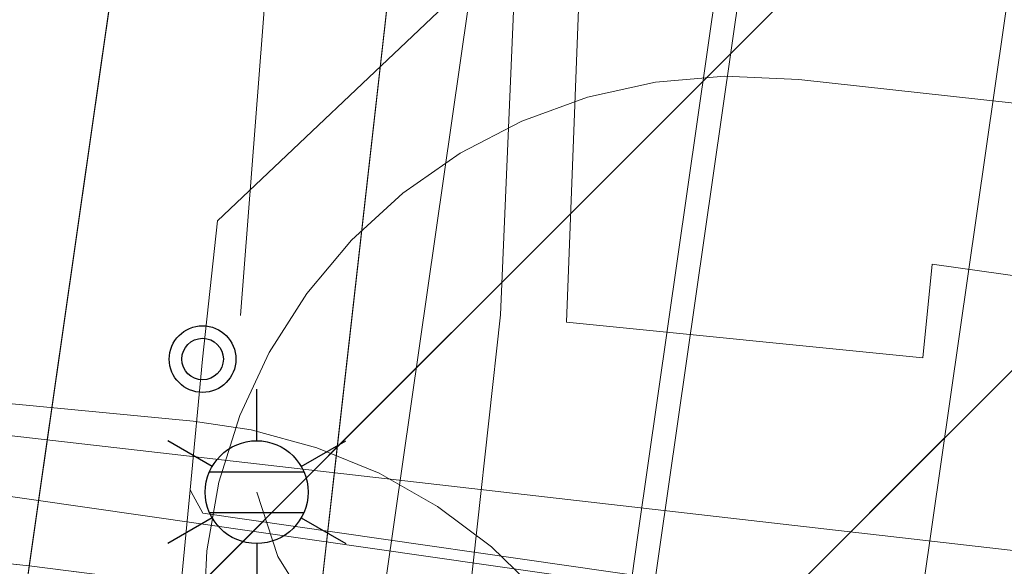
# Model space of a CAD drawing. Header units: metres. Extents: x 197355 to 199157, y 355772 to 356286.
# Tile 210 of 303: x 198075.73 to 198083.13, y 356102.79 to 356106.89. Entities that reach past the tile are written whole.
import ezdxf
from ezdxf.enums import TextEntityAlignment as Align
from ezdxf.lldxf.tags import DXFTag

# ---------------------------------------------------------------- set-up
doc = ezdxf.new("R2010")
doc.units = ezdxf.units.M
for name, color, linetype, lineweight in [('B-WE-KL-BRANDSTOF_ENEXISNETBEHEERB.V.-G', 40, 'KL-BRANDSTOF-N', 18), ('B-WE-KL-BRANDSTOF_ENEXISNETBEHEERB.V.-V', 40, 'Continuous', 18), ('B-WE-KL-DATA_ENEXISNETBEHEERB.V.-G', 90, 'KL-DATA-N', 18), ('B-WE-KL-DATA_KABELBUNDEL_KPNB.V.-G', 90, 'Continuous', 18), ('B-WE-KL-DATA_KABELBUNDEL_ZIGGOB.V.-G', 94, 'Continuous', 18), ('B-WE-KL-DATA_TELECOM_ZIGGOB.V.-G', 94, 'KL-TELECOM-ALGEMEEN-N', 18), ('B-WE-KL-DATA_ZIGGOB.V.-G', 94, 'KL-DATA-N', 18), ('B-WE-KL-ET_LS_ENEXISNETBEHEERB.V.-G', 190, 'KL-LS-N', 18), ('B-WE-KL-ET_LS_HULPSTUK_ENEXISNETBEHEERB.V.-G', 190, 'Continuous', 18), ('B-WE-KL-ET_LS_HULPSTUK_ENEXISNETBEHEERB.V.-S', 190, 'Continuous', 25), ('B-WE-KL-ET_LS_KABELBUNDEL_ENEXISNETBEHEERB.V.-G', 190, 'KL-BUNDEL-N', 18), ('B-WE-KL-ET_MS_10 kV_ENEXISNETBEHEERB.V.-G', 130, 'KL-MS-N', 18), ('B-WE-KL-ET_MS_ENEXISNETBEHEERB.V.-G', 130, 'KL-MS-N', 18), ('B-WE-KL-GAS_HD_ENEXISNETBEHEERB.V.-G', 30, 'KL-GAS-HD-N', 18), ('B-WE-KL-GAS_LD_ENEXISNETBEHEERB.V.-G', 50, 'KL-GAS-LD-N', 18), ('B-WE-KL-WATER_HULPSTUK_NVWATERLEIDINGMAATSCHAPPIJLIMBURG-S', 170, 'Continuous', 25), ('B-WE-KL-WATER_TRANSPORTLEIDING_NVWATERLEIDINGMAATSCHAPPIJLIMBURG-G', 170, 'KL-WATER-TR-N', 18), ('B-WE-KL-WATER_TRANSPORTLEIDING_NVWATERLEIDINGMAATSCHAPPIJLIMBURG-V', 170, 'Continuous', 18)]:
    doc.layers.add(name, color=color, linetype=linetype, lineweight=lineweight)
doc.styles.add('NLCS-ISO', font='NLCS-ISO.ttf')
doc.styles.get("Standard").update_dxf_attribs({"font": 'isocp.shx'})
tags = doc.linetypes.add('KL-BRANDSTOF-N', pattern='A,4,-0.5,[105,NLCS.SHX,S=0.5,R=0,X=0.75,Y=0],-2,4,-1,["B",Standard,S=1,R=0,X=-0.15,Y=-0.5],-1.5', length=13).pattern_tags.tags
tags[18] = DXFTag(74, 10)
doc.linetypes.add('KL-BUNDEL-N', pattern='A,28,-5,[103,NLCS.SHX,S=1.25,R=0,X=0,Y=0],-5,[103,NLCS.SHX,S=1.25,R=0,X=0,Y=0],-5,[103,NLCS.SHX,S=1.25,R=0,X=0,Y=0],-5,[103,NLCS.SHX,S=1.25,R=0,X=0,Y=0],-5', length=53)
tags = doc.linetypes.add('KL-DATA-N', pattern='A,4,-1,[101,NLCS.SHX,S=0.5,R=0,X=0,Y=0],-1,4,-1,["D",Standard,S=1,R=0,X=-0.25,Y=-0.5],-1.5', length=12.5).pattern_tags.tags
tags[18] = DXFTag(74, 10)
tags = doc.linetypes.add('KL-GAS-HD-N', pattern='A,4,-1,[69,NLCS.SHX,S=0.5,R=0,X=0,Y=0],-1,4,-1,["H",Standard,S=1,R=0,X=0,Y=-0.5],-2', length=13).pattern_tags.tags
tags[18] = DXFTag(74, 10)
tags = doc.linetypes.add('KL-GAS-LD-N', pattern='A,4,-1,[69,NLCS.SHX,S=0.5,R=0,X=0,Y=0],-1,4,-1,["L",Standard,S=1,R=0,X=0.25,Y=-0.5],-2', length=13).pattern_tags.tags
tags[18] = DXFTag(74, 10)
tags = doc.linetypes.add('KL-LS-N', pattern='A,4,-1,[103,NLCS.SHX,S=0.75,R=0,X=0,Y=0],-1,4,-1,["L",Standard,S=1,R=0,X=0,Y=-0.5],-2', length=13).pattern_tags.tags
tags[18] = DXFTag(74, 10)
tags = doc.linetypes.add('KL-MS-N', pattern='A,4,-1,[103,NLCS.SHX,S=0.75,R=0,X=0,Y=0],-1,4,-1,["M",Standard,S=1,R=0,X=0,Y=-0.5],-2', length=13).pattern_tags.tags
tags[18] = DXFTag(74, 10)
doc.linetypes.add('KL-TELECOM-ALGEMEEN-N', pattern='A,7,-1,[101,NLCS.SHX,S=0.5,R=0,X=0,Y=0],-1', length=9)
doc.linetypes.add('KL-WATER-TR-N', pattern='A,7,-0.5,[168,NLCS.SHX,S=0.75,R=0,X=0.75,Y=0],-2,[168,NLCS.SHX,S=0.75,R=0,X=0.75,Y=0],-2', length=11.5)
pattern_1 = [(45, (0, 0), (-2.245064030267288, 2.245064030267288), [])]

# ---------------------------------------------------------------- blocks, each defined once
blk = doc.blocks.new('B-SIE-WEG_LICHTMAST-SO')
at = {"ltscale": 0.1}
for p, q in [((2.544954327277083e-10, 0.3857625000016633), (5.089692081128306e-10, 0.77152500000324)), ((-0.3340803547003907, 0.1928812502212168), (-0.6681599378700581, 0.3857625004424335)), ((0.3340803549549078, 0.1928812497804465), (0.6681599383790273, 0.3857624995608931)), ((-0.3340803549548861, -0.1928812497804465), (-0.6681599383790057, -0.3857624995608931)), ((0.3340803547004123, -0.1928812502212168), (0.6681599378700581, -0.3857625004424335)), ((-2.544954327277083e-10, -0.3857625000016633), (-5.089475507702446e-10, -0.77152500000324))]:
    blk.add_line(p, q, dxfattribs=at)
at = {"flags": 128}
for points in [[(-0.3543824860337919, 0.1523999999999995), (0.3543824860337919, 0.1523999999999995)], [(-0.3543824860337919, -0.1523999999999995), (0.3543824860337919, -0.1523999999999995)]]:
    blk.add_lwpolyline(points, dxfattribs=at)
at = {"ltscale": 0.1}
blk.add_circle((0, 0), 0.3857625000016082, dxfattribs=at)
at = {"style": 'NLCS-ISO'}
blk.add_attdef('TYPE', text='', height=0.54864, dxfattribs=at).set_placement((5.089692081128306e-10, 0.77152500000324), align=Align.BOTTOM_CENTER)
blk = doc.blocks.new('SIE-WEG_AFVALBAK_TYPE_01')
for centre, radius in [((0, 0), 0.25), ((-2.384185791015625e-10, 0), 0.1558781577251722)]:
    blk.add_circle(centre, radius)

msp = doc.modelspace()

# ---------------------------------------------------------------- hatches: boundary and pattern name
at = {"layer": 'B-WE-KL-BRANDSTOF_ENEXISNETBEHEERB.V.-V'}
h = msp.add_hatch(dxfattribs=at)
h.set_pattern_fill('ANSI31', color=256, style=0)
h.set_pattern_definition(pattern_1)
h.paths.add_polyline_path([(198051.197, 356044.953), (198051.449, 356044.986), (198051.692, 356045.049), (198051.928, 356045.144), (198052.112, 356045.244), (198056.878, 356048.166), (198057.085, 356048.312), (198057.271, 356048.482), (198057.435, 356048.674), (198057.573, 356048.887), (198057.684, 356049.115), (198057.764, 356049.353), (198065.883, 356091.308), (198075.959, 356096.384), (198081.407, 356099.836), (198081.611, 356099.984), (198081.796, 356100.158), (198081.955, 356100.35), (198082.09, 356100.564), (198082.197, 356100.793), (198082.275, 356101.033), (198082.316, 356101.24), (198084.536, 356116.687), (198084.556, 356116.939), (198084.544, 356117.192), (198084.5, 356117.442), (198084.425, 356117.683), (198084.321, 356117.912), (198084.188, 356118.128), (198084.029, 356118.325), (198083.846, 356118.5), (198083.644, 356118.65), (198083.422, 356118.774), (198083.189, 356118.869), (198082.945, 356118.934), (198082.693, 356118.967), (198082.441, 356118.969), (198082.19, 356118.938), (198081.944, 356118.876), (198081.71, 356118.784), (198081.487, 356118.662), (198081.283, 356118.515), (198081.098, 356118.341), (198080.937, 356118.147), (198080.802, 356117.933), (198080.694, 356117.703), (198080.617, 356117.464), (198080.576, 356117.256), (198078.487, 356102.721), (198073.901, 356099.815), (198063.207, 356094.44), (198062.99, 356094.313), (198062.79, 356094.159), (198062.61, 356093.98), (198062.454, 356093.78), (198062.325, 356093.563), (198062.224, 356093.33), (198062.143, 356093.033), (198054.036, 356051.116), (198050.022, 356048.654), (198049.815, 356048.509), (198049.628, 356048.338), (198049.465, 356048.146), (198049.327, 356047.934), (198049.216, 356047.705), (198049.135, 356047.466), (198049.086, 356047.219), (198049.067, 356046.966), (198049.081, 356046.714), (198049.126, 356046.466), (198049.203, 356046.224), (198049.31, 356045.994), (198049.444, 356045.781), (198049.605, 356045.585), (198049.788, 356045.412), (198049.993, 356045.262), (198050.213, 356045.141), (198050.45, 356045.047), (198050.694, 356044.984), (198050.945, 356044.953)])
at = {"layer": 'B-WE-KL-WATER_TRANSPORTLEIDING_NVWATERLEIDINGMAATSCHAPPIJLIMBURG-V'}
h = msp.add_hatch(dxfattribs=at)
h.set_pattern_fill('ANSI31', color=256, style=0)
h.set_pattern_definition(pattern_1)
h.paths.add_polyline_path([(198389.278, 356067.428), (198388.506, 356061.701), (198372.807, 356064.307), (198345.277, 356068.972), (198296.896, 356076.118), (198259.498, 356081.427), (198235.246, 356084.454), (198216.515, 356086.349), (198194.901, 356088.51), (198135.299, 356094.59), (198109.688, 356097.333), (198086.142, 356099.906), (198078.905, 356100.702), (198079.343, 356104.678), (198081.03, 356144.048), (198081.344, 356148.036), (198084.307, 356147.803), (198086.311, 356146.842), (198100.983, 356146.174), (198129.159, 356145.017), (198157.923, 356141.988), (198157.276, 356138.061), (198148.18, 356139.04), (198147.803, 356134.565), (198144.093, 356134.914), (198137.97, 356135.561), (198127.752, 356136.682), (198114.996, 356138.114), (198114.468, 356137.472), (198109.686, 356138.185), (198099.361, 356139.201), (198092.099, 356139.969), (198086.461, 356140.613), (198086.211, 356139.145), (198081.185, 356139.712), (198079.84, 356104.623), (198082.514, 356104.354), (198082.585, 356105.058), (198094.446, 356103.386), (198128.562, 356099.679), (198134.705, 356099.009), (198152.971, 356096.977), (198153.08, 356097.193), (198153.569, 356097.091), (198154.567, 356101.856), (198168.965, 356099.088), (198182.123, 356096.23), (198183.65, 356095.928), (198198.655, 356094.104), (198236.876, 356089.801), (198265.105, 356086.274), (198282.268, 356084.023), (198322.361, 356077.998), (198345.281, 356074.424), (198378.131, 356069.36)])
h = msp.add_hatch(dxfattribs=at)
h.set_pattern_fill('ANSI31', color=256, style=0)
h.set_pattern_definition(pattern_1)
h.paths.add_polyline_path([(198080.7071055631, 356098.4914005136), (198080.160600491, 356098.5882925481), (198079.6604491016, 356098.7459402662), (198079.1886728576, 356098.9662621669), (198078.7457317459, 356099.2490075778), (198078.3455689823, 356099.5844733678), (198077.9941065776, 356099.9694844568), (198077.6929094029, 356100.399651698), (198077.4523181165, 356100.8624502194), (198077.2732550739, 356101.3540741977), (198077.1605325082, 356101.8649232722), (198077.1149414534, 356102.3864209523), (198077.1381031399, 356102.9071595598), (198077.2293328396, 356103.4225273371), (198077.3869402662, 356103.9225508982), (198077.607262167, 356104.3943271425), (198077.8900075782, 356104.8372682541), (198078.2255051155, 356105.237468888), (198078.6113857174, 356105.5897946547), (198079.0404844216, 356105.8900036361), (198079.5032176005, 356106.1305609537), (198079.9959737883, 356106.3097450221), (198080.5060882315, 356106.4224819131), (198081.0274549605, 356106.4680615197), (198081.582069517, 356106.4434308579), (198088.7538944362, 356105.6545994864), (198089.3003995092, 356105.5577074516), (198089.8005508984, 356105.4000597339), (198090.2723271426, 356105.179737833), (198090.7152682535, 356104.8969924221), (198091.1154688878, 356104.5614948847), (198091.4677946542, 356104.1756142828), (198091.7680036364, 356103.7465155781), (198092.0088031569, 356103.2833165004), (198092.1877449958, 356102.7928241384), (198092.3004531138, 356102.2812411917), (198092.3460585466, 356101.7595790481), (198092.3228909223, 356101.2387069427), (198092.23166714, 356100.7225723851), (198092.0741573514, 356100.2236581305), (198091.8536388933, 356099.7514609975), (198091.5718932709, 356099.3096326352), (198091.235565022, 356098.9085951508), (198090.849614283, 356098.5562053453), (198090.4202475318, 356098.2558088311), (198089.9568821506, 356098.0145392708), (198089.4654744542, 356097.836354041), (198088.9548464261, 356097.723503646), (198088.4341416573, 356097.6779119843), (198087.8789304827, 356097.7025691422)])
h = msp.add_hatch(dxfattribs=at)
h.set_pattern_fill('ANSI31', color=256, style=0)
h.set_pattern_definition(pattern_1)
h.paths.add_polyline_path([(198077.8626957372, 356104.7944822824), (198077.6072621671, 356104.3943271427), (198077.3869402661, 356103.9225508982), (198077.2293328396, 356103.422527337), (198077.1381031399, 356102.9071595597), (198077.1149414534, 356102.3864209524), (198077.1605325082, 356101.8649232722), (198077.2732550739, 356101.3540741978), (198077.4523181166, 356100.862450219), (198077.6929094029, 356100.3996516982), (198077.9941065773, 356099.969484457), (198078.3455689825, 356099.5844733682), (198078.7457317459, 356099.2490075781), (198079.1886728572, 356098.9662621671), (198079.6604491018, 356098.7459402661), (198080.1606004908, 356098.5882925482), (198080.7071055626, 356098.4914005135), (198082.1213686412, 356098.3358452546), (198082.134, 356098.371), (198082.253, 356098.847), (198082.325, 356099.332), (198082.349, 356099.822), (198082.325, 356100.312), (198082.253, 356100.797), (198082.134, 356101.273), (198081.968, 356101.735), (198081.759, 356102.179), (198081.506, 356102.6), (198081.214, 356102.994), (198080.885, 356103.358), (198080.521, 356103.687), (198080.127, 356103.979), (198079.706, 356104.232), (198079.262, 356104.441), (198078.8, 356104.607), (198078.324, 356104.726)])
h = msp.add_hatch(dxfattribs=at)
h.set_pattern_fill('ANSI31', color=256, style=0)
h.set_pattern_definition(pattern_1)
h.paths.add_polyline_path([(198077.0352429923, 356103.8789846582), (198077.4718818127, 356103.8144526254), (198077.9647010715, 356103.6803411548), (198078.4333969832, 356103.4880556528), (198078.8716145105, 356103.2390139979), (198079.2753092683, 356102.9360430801), (198079.6394488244, 356102.5831078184), (198079.9545336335, 356102.1888519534), (198080.2182798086, 356101.757267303), (198080.4242956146, 356101.2965265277), (198080.5706815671, 356100.8133728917), (198080.655600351, 356100.3134736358), (198080.6771996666, 356099.8086896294), (198080.6348805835, 356099.3064499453), (198080.5286280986, 356098.8111376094), (198080.3606120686, 356098.3342921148), (198080.1350063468, 356097.8830806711), (198079.85369992, 356097.4635185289), (198079.5209537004, 356097.0819801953), (198079.1435317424, 356096.7461386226), (198078.7267075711, 356096.4605220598), (198078.2755603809, 356096.2285492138), (198077.8013959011, 356096.0569240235), (198077.3086002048, 356095.9465249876), (198076.8059718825, 356095.8985795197), (198076.2681095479, 356095.9164232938), (198071.906274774, 356096.3324110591), (198062.1487604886, 356088.0948648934), (198061.7973873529, 356087.8281902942), (198061.3556533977, 356087.5684895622), (198060.8930301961, 356087.3687386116), (198060.4061281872, 356087.2296237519), (198059.9062732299, 356087.1520462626), (198059.4022229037, 356087.1392652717), (198058.8978980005, 356087.1896977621), (198058.4061330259, 356087.3032434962), (198057.9320201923, 356087.477537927), (198057.483494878, 356087.7109949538), (198057.0675524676, 356087.9989550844), (198056.6929182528, 356088.3360459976), (198056.3617042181, 356088.7200622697), (198056.0822567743, 356089.1420359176), (198055.8586577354, 356089.5932268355), (198055.6940673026, 356090.0718174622), (198055.5908640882, 356090.5662328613), (198055.550884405, 356091.0707764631), (198055.5748830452, 356091.5747479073), (198055.6621159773, 356092.0741364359), (198055.8113167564, 356092.5560469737), (198056.020791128, 356093.0149717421), (198056.2868036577, 356093.4460402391), (198056.6049923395, 356093.8401784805), (198056.9921671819, 356094.2112210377), (198068.0118109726, 356103.514772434), (198068.3642123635, 356103.7815906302), (198068.8187865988, 356104.0489872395), (198069.0005649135, 356104.134731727), (198069.4904334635, 356104.3123400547), (198069.9979559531, 356104.4266765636), (198070.2564044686, 356104.458791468), (198070.4710593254, 356104.4719784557), (198071.023732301, 356104.4535852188)])
h = msp.add_hatch(dxfattribs=at)
h.set_pattern_fill('ANSI31', color=256, style=0)
h.set_pattern_definition(pattern_1)
h.paths.add_polyline_path([(198077.0352429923, 356103.8789846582), (198073.4444137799, 356104.222208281), (198073.276, 356104.121), (198072.882, 356103.829), (198072.518, 356103.5), (198072.189, 356103.136), (198071.897, 356102.742), (198071.644, 356102.321), (198071.435, 356101.877), (198071.269, 356101.415), (198071.15, 356100.939), (198071.078, 356100.454), (198071.054, 356099.964), (198071.078, 356099.474), (198071.15, 356098.989), (198071.269, 356098.513), (198071.435, 356098.051), (198071.644, 356097.607), (198071.897, 356097.186), (198072.189, 356096.792), (198072.518, 356096.428), (198072.7083941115, 356096.2559130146), (198076.2681095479, 356095.9164232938), (198076.8059718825, 356095.8985795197), (198077.3086002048, 356095.9465249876), (198077.8013959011, 356096.0569240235), (198078.2755603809, 356096.2285492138), (198078.7267075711, 356096.4605220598), (198079.1435317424, 356096.7461386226), (198079.5209537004, 356097.0819801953), (198079.85369992, 356097.4635185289), (198080.1350063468, 356097.8830806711), (198080.3606120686, 356098.3342921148), (198080.5286280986, 356098.8111376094), (198080.6348805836, 356099.3064499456), (198080.6771996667, 356099.8086896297), (198080.655600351, 356100.3134736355), (198080.5706815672, 356100.8133728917), (198080.4242956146, 356101.2965265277), (198080.2182798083, 356101.7572673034), (198079.9545336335, 356102.1888519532), (198079.6394488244, 356102.5831078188), (198079.2753092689, 356102.9360430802), (198078.8716145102, 356103.2390139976), (198078.4333969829, 356103.4880556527), (198077.9647010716, 356103.6803411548), (198077.4718818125, 356103.8144526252)])
h = msp.add_hatch(dxfattribs=at)
h.set_pattern_fill('ANSI31', color=256, style=0)
h.set_pattern_definition(pattern_1)
h.paths.add_polyline_path([(198073.3204494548, 356096.197541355), (198076.2681095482, 356095.9164232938), (198076.8059718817, 356095.8985795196), (198077.3086002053, 356095.9465249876), (198077.8013959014, 356096.0569240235), (198078.2755603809, 356096.2285492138), (198078.7267075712, 356096.46052206), (198079.1435317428, 356096.7461386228), (198079.5209537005, 356097.0819801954), (198079.8536999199, 356097.4635185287), (198080.1350063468, 356097.8830806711), (198080.3606120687, 356098.3342921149), (198080.5286280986, 356098.8111376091), (198080.6348805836, 356099.3064499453), (198080.6771996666, 356099.8086896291), (198080.6556003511, 356100.3134736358), (198080.5706815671, 356100.8133728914), (198080.4242956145, 356101.296526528), (198080.2182798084, 356101.7572673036), (198079.9545336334, 356102.1888519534), (198079.6394488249, 356102.583107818), (198079.2753092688, 356102.9360430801), (198078.8716145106, 356103.2390139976), (198078.4333969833, 356103.4880556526), (198077.9647010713, 356103.6803411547), (198077.4718818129, 356103.8144526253), (198077.035242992, 356103.8789846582), (198073.1176555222, 356104.2534409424), (198073.114, 356104.25), (198072.701, 356103.745), (198072.356, 356103.187), (198072.088, 356102.592), (198071.899, 356101.966), (198071.794, 356101.32), (198071.703, 356100.374), (198071.683, 356099.721), (198071.749, 356099.069), (198071.899, 356098.432), (198072.13, 356097.822), (198072.44, 356097.245), (198072.822, 356096.715), (198073.271, 356096.238)])
h = msp.add_hatch(dxfattribs=at)
h.set_pattern_fill('ANSI31', color=256, style=0)
h.set_pattern_definition(pattern_1)
h.paths.add_polyline_path([(198073.3223719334, 356096.1973580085), (198076.2681095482, 356095.9164232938), (198076.8059718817, 356095.8985795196), (198077.3086002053, 356095.9465249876), (198077.8013959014, 356096.0569240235), (198078.2755603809, 356096.2285492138), (198078.7267075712, 356096.46052206), (198079.1435317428, 356096.7461386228), (198079.5209537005, 356097.0819801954), (198079.8536999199, 356097.4635185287), (198080.1350063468, 356097.8830806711), (198080.3606120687, 356098.3342921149), (198080.5286280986, 356098.8111376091), (198080.6348805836, 356099.3064499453), (198080.6771996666, 356099.8086896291), (198080.6556003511, 356100.3134736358), (198080.5706815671, 356100.8133728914), (198080.4242956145, 356101.296526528), (198080.2182798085, 356101.7572673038), (198079.9545336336, 356102.1888519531), (198079.6394488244, 356102.5831078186), (198079.2753092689, 356102.9360430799), (198078.8716145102, 356103.2390139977), (198078.4333969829, 356103.4880556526), (198077.9647010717, 356103.6803411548), (198077.4718818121, 356103.8144526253), (198077.0352429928, 356103.878984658), (198073.5404230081, 356104.2130313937), (198073.536, 356104.201), (198073.414, 356103.667), (198073.176, 356103.461), (198072.754, 356102.991), (198072.395, 356102.471), (198072.104, 356101.909), (198071.886, 356101.316), (198071.746, 356100.701), (198071.683, 356100.071), (198071.701, 356099.438), (198071.798, 356098.815), (198071.974, 356098.206), (198072.224, 356097.627), (198072.546, 356097.083), (198072.934, 356096.584)])
h = msp.add_hatch(dxfattribs=at)
h.set_pattern_fill('ANSI31', color=256, style=0)
h.set_pattern_definition(pattern_1)
h.paths.add_polyline_path([(198075.6378914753, 356095.9765271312), (198076.2681095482, 356095.9164232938), (198076.8059718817, 356095.8985795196), (198077.3086002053, 356095.9465249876), (198077.8013959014, 356096.0569240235), (198078.2755603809, 356096.2285492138), (198078.7267075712, 356096.46052206), (198079.1435317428, 356096.7461386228), (198079.5209537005, 356097.0819801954), (198079.8536999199, 356097.4635185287), (198080.1350063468, 356097.8830806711), (198080.3606120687, 356098.3342921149), (198080.5286280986, 356098.8111376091), (198080.6348805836, 356099.3064499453), (198080.6771996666, 356099.8086896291), (198080.6556003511, 356100.3134736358), (198080.5706815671, 356100.8133728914), (198080.4242956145, 356101.296526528), (198080.2182798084, 356101.7572673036), (198079.9545336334, 356102.1888519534), (198079.6394488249, 356102.583107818), (198079.2753092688, 356102.9360430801), (198078.8716145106, 356103.2390139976), (198078.4333969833, 356103.4880556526), (198077.9647010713, 356103.6803411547), (198077.4718818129, 356103.8144526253), (198077.035242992, 356103.8789846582), (198073.1228710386, 356104.2529424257), (198072.906, 356104.013), (198072.614, 356103.619), (198072.361, 356103.198), (198072.152, 356102.754), (198071.986, 356102.292), (198071.867, 356101.816), (198071.795, 356101.331), (198071.771, 356100.841), (198071.795, 356100.351), (198071.867, 356099.866), (198071.986, 356099.39), (198072.152, 356098.928), (198072.361, 356098.484), (198072.614, 356098.063), (198072.906, 356097.669), (198073.235, 356097.305), (198073.599, 356096.976), (198073.993, 356096.684), (198074.414, 356096.431), (198074.858, 356096.222), (198075.32, 356096.056)])

# ---------------------------------------------------------------- linework, layer by layer
at = {"layer": 'B-WE-KL-BRANDSTOF_ENEXISNETBEHEERB.V.-G', "linetype": 'ByBlock', "ltscale": 0.5, "flags": 128}
for points in [[(198080.576, 356117.256), (198078.487, 356102.721), (198073.901, 356099.815), (198063.207, 356094.44)], [(198057.764, 356049.353), (198065.883, 356091.308), (198075.959, 356096.384), (198081.407, 356099.836), (198081.611, 356099.984), (198081.796, 356100.158), (198081.955, 356100.35), (198082.09, 356100.564), (198082.197, 356100.793), (198082.275, 356101.033), (198082.316, 356101.24), (198084.536, 356116.687)]]:
    msp.add_lwpolyline(points, dxfattribs=at)
at = {"layer": 'B-WE-KL-DATA_ENEXISNETBEHEERB.V.-G', "ltscale": 0.5, "flags": 128}
for points in [[(198077.331, 356113.428), (198075.921, 356103.599)], [(198080.377, 356103.042), (198081.782, 356112.833)]]:
    msp.add_lwpolyline(points, dxfattribs=at)
at = {"layer": 'B-WE-KL-DATA_KABELBUNDEL_KPNB.V.-G', "ltscale": 0.5, "flags": 128}
msp.add_lwpolyline([(198151.366, 356094.956), (198139.162, 356096.433), (198103.745, 356100.557), (198075.085, 356103.836), (198075.082, 356103.836), (198075.08, 356103.837)], dxfattribs=at)
at = {"layer": 'B-WE-KL-DATA_KABELBUNDEL_ZIGGOB.V.-G', "ltscale": 0.5, "flags": 128}
for points in [[(198075.804, 356102.795), (198077.266, 356112.96), (198078.889, 356130.012)], [(198073.208, 356103.068), (198075.804, 356102.795)], [(198064.453, 356097.65), (198064.852, 356098.557), (198065.65, 356099.646), (198066.435, 356100.356), (198067.705, 356101.135), (198068.425, 356101.447), (198070.006, 356101.902), (198071.736, 356102.121), (198073.562, 356102.099), (198075.54, 356101.831), (198075.692, 356101.929), (198075.804, 356102.795)], [(198075.804, 356102.795), (198103.562, 356099.271)]]:
    msp.add_lwpolyline(points, dxfattribs=at)
at = {"layer": 'B-WE-KL-DATA_TELECOM_ZIGGOB.V.-G', "ltscale": 0.5, "flags": 128}
msp.add_lwpolyline([(197882.172, 355971.043), (197881.848, 355972.849), (197876.845, 355971.917), (197873.462, 355970.397), (197873.225, 355969.441), (197872.808, 355960.44), (197882.54, 355917.913), (197889.614, 355876.822), (197897.132, 355872.545), (197900.232, 355872.938), (197917.417, 355875.015), (197926.015, 355875.976), (197936.097, 355877.03), (197944.239, 355877.752), (197954.023, 355878.398), (197964.572, 355878.866), (198003.487, 355880.874), (198006.415, 355881.035), (198007.214, 355881.262), (198014.258, 355885.587), (198019.949, 355920.24), (198025.587, 355954.939), (198025.573, 355955.461), (198025.323, 355956.026), (198025.411, 355956.906), (198032.53, 356008.698), (198032.638, 356009.1), (198032.883, 356009.439), (198033.234, 356009.672), (198033.647, 356009.769), (198046.414, 356008.147), (198046.835, 356008.168), (198047.357, 356008.425), (198047.607, 356008.874), (198050.139, 356024.349), (198055.485, 356054.413), (198063.771, 356094.593), (198063.929, 356095.336), (198064.441, 356097.614), (198064.453, 356097.65), (198064.852, 356098.557), (198065.65, 356099.646), (198066.435, 356100.356), (198067.705, 356101.135), (198068.425, 356101.447), (198070.006, 356101.902), (198071.736, 356102.121), (198073.562, 356102.099), (198075.54, 356101.831), (198075.692, 356101.929), (198075.804, 356102.795), (198077.266, 356112.96), (198078.889, 356130.012), (198080.379, 356144.212), (198069.148, 356146.003), (198068.787, 356179.08), (198068.811, 356180.614), (198069.185, 356181.162), (198069.617, 356181.375), (198070.115, 356181.424), (198076.202, 356180.733), (198082.163, 356180.047)], dxfattribs=at)
at = {"layer": 'B-WE-KL-DATA_ZIGGOB.V.-G', "ltscale": 0.5, "flags": 128}
msp.add_lwpolyline([(197774.787, 356101.897), (197780.737, 356104.401), (197784.382, 356104.258), (197808.305, 356114.536), (197834.544, 356126.131), (197838.609, 356127.803), (197844.148, 356129.719), (197849.799, 356131.27), (197854.097, 356132.19), (197859.888, 356133.087), (197865.725, 356133.606), (197870.119, 356133.744), (197874.513, 356133.668), (197878.899, 356133.377), (197893.977, 356131.713), (197906.169, 356130.116), (197923.147, 356128.324), (197935.194, 356126.732), (197951.241, 356125.355), (197958.678, 356124.322), (197966.047, 356123.094), (197972.804, 356121.773), (197985.417, 356119.101), (198026.163, 356110.26), (198028.489, 356109.661), (198029.839, 356109.112), (198030.483, 356108.737), (198031.696, 356107.797), (198032.788, 356106.616), (198033.737, 356105.219), (198034.527, 356103.632), (198034.857, 356102.776), (198035.379, 356100.962), (198035.722, 356098.94), (198035.875, 356097.762), (198036.1, 356097.526), (198036.411, 356097.453), (198053.928, 356095.525), (198063.545, 356094.554), (198063.771, 356094.593), (198063.929, 356095.336), (198064.441, 356097.614), (198064.929, 356098.888), (198065.618, 356100.039), (198066.491, 356101.051), (198067.523, 356101.892), (198068.683, 356102.537), (198069.936, 356102.968), (198071.245, 356103.171), (198073.208, 356103.068), (198075.804, 356102.795), (198103.562, 356099.271), (198137.506, 356095.335)], dxfattribs=at)
at = {"layer": 'B-WE-KL-ET_LS_ENEXISNETBEHEERB.V.-G', "ltscale": 0.5, "flags": 128}
for points in [[(198063.492, 356088.92), (198063.076, 356089.702), (198063.093, 356090.597), (198064.504, 356097.214), (198066.792, 356100.406), (198070.595, 356101.385), (198076.342, 356100.792), (198077.423, 356101.156), (198077.946, 356102.17), (198079.176, 356113.037), (198079.88, 356119.665)], [(198080.644, 356100.306), (198080.493, 356100.323), (198079.1, 356101.205), (198077.973, 356102.408), (198077.818, 356102.632), (198077.672, 356102.863), (198077.513, 356103.347)]]:
    msp.add_lwpolyline(points, dxfattribs=at)
at = {"layer": 'B-WE-KL-ET_LS_HULPSTUK_ENEXISNETBEHEERB.V.-G', "ltscale": 0.5, "flags": 128}
for points in [[(198078.106, 356103.596), (198079.176, 356113.037)], [(198080.377, 356103.042), (198081.782, 356112.833)]]:
    msp.add_lwpolyline(points, dxfattribs=at)
at = {"layer": 'B-WE-KL-ET_LS_KABELBUNDEL_ENEXISNETBEHEERB.V.-G', "ltscale": 0.5, "flags": 128}
for points in [[(198078.106, 356103.596), (198079.176, 356113.037)], [(198080.377, 356103.042), (198081.782, 356112.833)], [(198076.342, 356100.792), (198077.423, 356101.156), (198077.946, 356102.17), (198078.106, 356103.596)]]:
    msp.add_lwpolyline(points, dxfattribs=at)
at = {"layer": 'B-WE-KL-ET_MS_10 kV_ENEXISNETBEHEERB.V.-G', "ltscale": 0.5, "flags": 128}
for points in [[(198078.522, 356101.485), (198076.367, 356101.728), (198075.765, 356102.507), (198077.331, 356113.428), (198078.342, 356124.445), (198080.239, 356143.251), (198080.092, 356143.978), (198079.494, 356144.416), (198077.052, 356144.739), (198069.778, 356145.878), (198069.331, 356146.132), (198069.146, 356146.606), (198069.065, 356153.437), (198069.039, 356155.276), (198069.388, 356156.685), (198069.452, 356158.104), (198068.556, 356158.016)], [(198096.668, 356051.349), (198098.13, 356051.139), (198098.878, 356051.595), (198099.172, 356052.421), (198103.032, 356080.158), (198103.747, 356085.107), (198104.797, 356091.406), (198101.896, 356097.347), (198101.323, 356098.248), (198100.326, 356098.632), (198080.704, 356098.353), (198080.043, 356098.658), (198079.859, 356099.363), (198080.377, 356103.042), (198081.782, 356112.833), (198083.97, 356123.834), (198085.959, 356141.638), (198085.773, 356142.49), (198085.036, 356142.955), (198075.277, 356144.324), (198073.848, 356146.615), (198073.533, 356149.59)], [(198016.933, 355906.152), (198016.933, 355906.172), (198016.92, 355906.204), (198016.891, 355906.215), (198016.882, 355906.215), (198016.838, 355906.196), (198016.822, 355906.155), (198016.837, 355906.117), (198016.843, 355906.111), (198016.889, 355906.087), (198030.118, 355903.79), (198030.306, 355903.791), (198030.491, 355903.824), (198030.668, 355903.888), (198030.831, 355903.982), (198030.975, 355904.103), (198031.097, 355904.246), (198031.192, 355904.409), (198031.257, 355904.585), (198040.746, 355961.508), (198046.055, 356000), (198046.399, 356002.526), (198048.171, 356016.334), (198049.163, 356023.623), (198049.866, 356028.146), (198050.622, 356032.66), (198051.432, 356037.164), (198052.296, 356041.659), (198052.831, 356044.305), (198053.384, 356046.947), (198062.256, 356088.588), (198063.796, 356094.717), (198064.355, 356096.91), (198064.677, 356097.621), (198065.064, 356098.298), (198065.513, 356098.937), (198066.018, 356099.53), (198066.577, 356100.074), (198067.185, 356100.563), (198067.835, 356100.993), (198068.522, 356101.361), (198069.003, 356101.571), (198069.496, 356101.75), (198070, 356101.898), (198070.512, 356102.014), (198071.03, 356102.098), (198071.553, 356102.149), (198072.077, 356102.167), (198072.602, 356102.152), (198074.945, 356101.888), (198075.115, 356101.88), (198075.266, 356101.897), (198075.398, 356101.939), (198075.51, 356102.007), (198075.603, 356102.098), (198075.677, 356102.215), (198075.732, 356102.357), (198075.767, 356102.524), (198077.331, 356113.428), (198077.372, 356113.866)]]:
    msp.add_lwpolyline(points, dxfattribs=at)
at = {"layer": 'B-WE-KL-ET_MS_ENEXISNETBEHEERB.V.-G', "ltscale": 0.5, "flags": 128}
for points in [[(198075.921, 356103.599), (198077.331, 356113.428)], [(198080.377, 356103.042), (198081.782, 356112.833)], [(198075.775, 356102.581), (198075.921, 356103.599)], [(198080.704, 356098.353), (198080.043, 356098.658), (198079.859, 356099.363), (198080.377, 356103.042)]]:
    msp.add_lwpolyline(points, dxfattribs=at)
at = {"layer": 'B-WE-KL-GAS_HD_ENEXISNETBEHEERB.V.-G', "ltscale": 0.5, "flags": 128}
msp.add_lwpolyline([(198082.556, 356116.972), (198080.336, 356101.525), (198074.888, 356098.073), (198064.106, 356092.653), (198055.832, 356049.871), (198051.067, 356046.949)], dxfattribs=at)
at = {"layer": 'B-WE-KL-GAS_LD_ENEXISNETBEHEERB.V.-G', "ltscale": 0.5, "flags": 128}
msp.add_lwpolyline([(198083.955, 356102.125), (198073.243, 356103.662), (198069.019, 356101.205)], dxfattribs=at)
at = {"layer": 'B-WE-KL-WATER_TRANSPORTLEIDING_NVWATERLEIDINGMAATSCHAPPIJLIMBURG-G', "linetype": 'ByBlock', "ltscale": 0.5, "flags": 128}
for points in [[(198135.299, 356094.59), (198109.688, 356097.333), (198086.142, 356099.906), (198078.905, 356100.702), (198079.343, 356104.678), (198081.03, 356144.048), (198081.344, 356148.036), (198084.307, 356147.803), (198086.311, 356146.842), (198100.983, 356146.174), (198129.159, 356145.017)], [(198127.752, 356136.682), (198114.996, 356138.114), (198114.468, 356137.472), (198109.686, 356138.185), (198099.361, 356139.201), (198092.099, 356139.969), (198086.461, 356140.613), (198086.211, 356139.145), (198081.185, 356139.712), (198079.84, 356104.623), (198082.514, 356104.354), (198082.585, 356105.058), (198094.446, 356103.386), (198128.562, 356099.679)], [(198088.7538944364, 356105.6545994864), (198081.5820695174, 356106.4434308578), (198081.0274549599, 356106.4680615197), (198080.5060882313, 356106.4224819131), (198079.9959737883, 356106.309745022), (198079.5032176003, 356106.1305609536), (198079.0404844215, 356105.8900036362), (198078.6113857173, 356105.5897946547), (198078.2255051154, 356105.2374688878), (198077.890007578, 356104.8372682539), (198077.607262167, 356104.3943271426), (198077.3869402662, 356103.9225508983), (198077.2293328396, 356103.4225273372), (198077.1381031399, 356102.9071595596), (198077.1149414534, 356102.3864209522)], [(198079.1435317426, 356096.7461386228), (198079.5209537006, 356097.0819801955), (198079.85369992, 356097.4635185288), (198080.1350063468, 356097.8830806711), (198080.3606120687, 356098.3342921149), (198080.5286280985, 356098.8111376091), (198080.6348805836, 356099.3064499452), (198080.6771996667, 356099.8086896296), (198080.655600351, 356100.3134736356), (198080.5706815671, 356100.8133728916), (198080.4242956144, 356101.2965265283), (198080.2182798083, 356101.7572673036), (198079.9545336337, 356102.188851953), (198079.6394488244, 356102.5831078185), (198079.2753092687, 356102.9360430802), (198078.8716145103, 356103.2390139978), (198078.4333969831, 356103.4880556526), (198077.9647010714, 356103.6803411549), (198077.4718818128, 356103.8144526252), (198077.0352429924, 356103.8789846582), (198071.0237322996, 356104.4535852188)]]:
    msp.add_lwpolyline(points, dxfattribs=at)
at = {"layer": 'B-WE-KL-WATER_TRANSPORTLEIDING_NVWATERLEIDINGMAATSCHAPPIJLIMBURG-G', "ltscale": 0.5, "flags": 128}
for points in [[(198081.094, 356147.418), (198080.36, 356133.798), (198078.028, 356112.874), (198077.391, 356104.671)], [(198077.107, 356104.345), (198077.218, 356105.382), (198078.969, 356107.041), (198080.787, 356132.802), (198081.134, 356135.866), (198082.493, 356138.065), (198082.956, 356140.909)], [(198077.107, 356104.345), (198077.013, 356103.365), (198076.771, 356100.841)], [(198077.013, 356103.365), (198077.037, 356103.321), (198077.109, 356103.189), (198104.427, 356099.26), (198104.453, 356098.76)]]:
    msp.add_lwpolyline(points, dxfattribs=at)

# ---------------------------------------------------------------- block references
at = {"layer": 'B-WE-KL-ET_LS_HULPSTUK_ENEXISNETBEHEERB.V.-S'}
msp.add_blockref('B-SIE-WEG_LICHTMAST-SO', (198077.513, 356103.347), dxfattribs=at)
at = {"layer": 'B-WE-KL-WATER_HULPSTUK_NVWATERLEIDINGMAATSCHAPPIJLIMBURG-S'}
msp.add_blockref('SIE-WEG_AFVALBAK_TYPE_01', (198077.107, 356104.345), dxfattribs=at)

doc.saveas('drawing.dxf')
